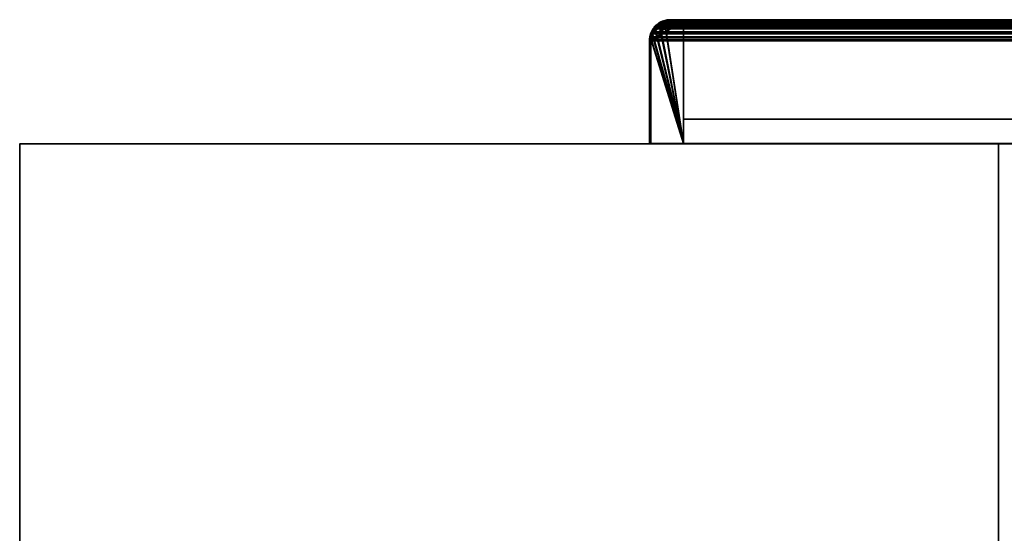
# Model space of a CAD drawing. Header units: millimetres. Extents: x -490 to 6690, y -115 to 132.
# Tile 817 of 1031: x 5310 to 5461, y 53 to 132. Entities that reach past the tile are written whole.
import ezdxf

# ---------------------------------------------------------------- set-up
doc = ezdxf.new("R2010")
doc.units = ezdxf.units.MM
doc.layers.add('151', color=7, linetype='Continuous', true_color=0xffffff)

# ---------------------------------------------------------------- blocks, each defined once
blk = doc.blocks.new('UG_SURFACE_378')
at = {"layer": '151', "color": 14, "linetype": 'Continuous', "lineweight": 35}
for points in [[(5411.75, 132, -8), (5411.75, 113.25, -8), (5406.75, 113.25, -8), (5406.75, 129, -8)], [(5406.75, 129, -8), (5406.79, 129.18, -8), (5411.75, 132, -8)], [(5406.79, 129.18, -8), (5406.94, 129.97, -8), (5411.75, 132, -8)], [(5408.8, 131.81, -8), (5409.75, 132, -8), (5411.75, 132, -8), (5406.94, 129.97, -8)], [(5408, 131.37, -8), (5408.6, 131.77, -8), (5408.8, 131.81, -8), (5406.94, 129.97, -8)], [(5408, 131.37, -8), (5406.94, 129.97, -8), (5406.98, 130.15, -8), (5407.38, 130.75, -8)], [(5407.99, 131.35, 2099.01), (5407.35, 130.76, 2099.65), (5411.75, 113.25, 2095.25)], [(5407.38, 130.75, -8), (5407.35, 130.76, 2099.65), (5407.99, 131.35, 2099.01)], [(5407.38, 130.75, -8), (5407.63, 131.12, -8), (5408, 131.37, -8)], [(5407.99, 131.35, 2099.01), (5407.63, 131.12, -8), (5407.38, 130.75, -8)], [(5407.99, 131.35, 2099.01), (5408, 131.37, -8), (5407.63, 131.12, -8)], [(5411.75, 113.25, 2095.25), (5408.81, 131.75, 2098.19), (5408.27, 131.61, 2098.73), (5407.99, 131.35, 2099.01)], [(5408, 131.37, -8), (5407.99, 131.35, 2099.01), (5408.27, 131.61, 2098.73)], [(5408.81, 131.75, 2098.19), (5408.6, 131.77, -8), (5408, 131.37, -8)], [(5408, 131.37, -8), (5408.27, 131.61, 2098.73), (5408.81, 131.75, 2098.19)], [(5408.81, 131.75, 2098.19), (5408.8, 131.81, -8), (5408.6, 131.77, -8)], [(5408.8, 131.81, -8), (5408.81, 131.75, 2098.19), (5409.75, 132, 2097.25)], [(5409.75, 132, 2097.25), (5409.75, 132, -8), (5408.8, 131.81, -8)], [(5411.75, 113.25, 2095.25), (5411.75, 132, 2095.25), (5409.75, 132, 2097.25), (5408.81, 131.75, 2098.19)], [(5411.75, 132, 2095.25), (5411.75, 132, -8), (5409.75, 132, -8), (5409.75, 132, 2097.25)], [(5411.75, 113.25, 2095.25), (5411.75, 113.25, -8), (5411.75, 132, -8), (5411.75, 132, 2095.25)], [(5411.75, 113.25, 2095.25), (5406.93, 129.96, 2100.07), (5406.85, 129.78, 2100.15), (5406.77, 129.18, 2100.23)], [(5406.79, 129.18, -8), (5406.77, 129.18, 2100.23), (5406.85, 129.78, 2100.15)], [(5406.93, 129.96, 2100.07), (5406.94, 129.97, -8), (5406.79, 129.18, -8)], [(5406.79, 129.18, -8), (5406.85, 129.78, 2100.15), (5406.93, 129.96, 2100.07)], [(5411.75, 113.25, 2095.25), (5407.35, 130.76, 2099.65), (5407.26, 130.67, 2099.74), (5406.93, 129.96, 2100.07)], [(5406.98, 130.15, -8), (5406.93, 129.96, 2100.07), (5407.26, 130.67, 2099.74)], [(5406.98, 130.15, -8), (5406.94, 129.97, -8), (5406.93, 129.96, 2100.07)], [(5406.98, 130.15, -8), (5407.26, 130.67, 2099.74), (5407.35, 130.76, 2099.65)], [(5407.35, 130.76, 2099.65), (5407.38, 130.75, -8), (5406.98, 130.15, -8)], [(5406.77, 129.18, 2100.23), (5406.75, 129, 2100.25), (5406.75, 113.25, 2100.25), (5411.75, 113.25, 2095.25)], [(5406.75, 129, -8), (5406.75, 129, 2100.25), (5406.77, 129.18, 2100.23)], [(5406.77, 129.18, 2100.23), (5406.79, 129.18, -8), (5406.75, 129, -8)], [(5406.75, 129, -8), (5406.75, 113.25, -8), (5406.75, 113.25, 2100.25), (5406.75, 129, 2100.25)], [(5406.75, 113.25, 2100.25), (5406.75, 113.25, -8), (5411.75, 113.25, -8), (5411.75, 113.25, 2095.25)]]:
    blk.add_3dface(points, dxfattribs=at)
blk = doc.blocks.new('UG_SURFACE_379')
at = {"layer": '151', "color": 7, "linetype": 'Continuous', "lineweight": 35}
for points in [[(5407.49, 131.22, 2099.51), (5407.45, 131.3, -8), (5407.22, 130.95, -8)], [(5407.62, 131.11, -8), (5407.42, 130.8, -8), (5407.22, 130.95, -8), (5407.45, 131.3, -8)], [(5407.45, 131.3, -8), (5407.49, 131.22, 2099.51), (5408.15, 131.83, 2098.85)], [(5408.15, 131.83, 2098.85), (5407.91, 131.6, -8), (5407.45, 131.3, -8)], [(5407.45, 131.3, -8), (5407.91, 131.6, -8), (5408.05, 131.4, -8), (5407.63, 131.12, -8)], [(5407.45, 131.3, -8), (5407.63, 131.12, -8), (5407.62, 131.11, -8)], [(5407.62, 131.09, 2099.38), (5408.39, 131.67, 2098.61), (5408.15, 131.83, 2098.85), (5407.49, 131.22, 2099.51)], [(5407.62, 131.11, -8), (5407.63, 131.12, -8), (5408.65, 131.74, 2098.35)], [(5408.65, 131.74, 2098.35), (5408.39, 131.67, 2098.61), (5407.62, 131.11, -8)], [(5408.39, 131.67, 2098.61), (5407.62, 131.09, 2099.38), (5407.62, 131.11, -8)], [(5408.65, 131.74, 2098.35), (5407.63, 131.12, -8), (5408.05, 131.4, -8)], [(5408.51, 132.01, -8), (5407.91, 131.6, -8), (5408.15, 131.83, 2098.85)], [(5408.57, 131.76, -8), (5408.05, 131.4, -8), (5407.91, 131.6, -8), (5408.51, 132.01, -8)], [(5408.65, 131.74, 2098.35), (5408.05, 131.4, -8), (5408.57, 131.76, -8)], [(5408.51, 132.01, -8), (5408.15, 131.83, 2098.85), (5408.56, 131.94, 2098.44)], [(5408.56, 131.94, 2098.44), (5408.15, 131.83, 2098.85), (5408.39, 131.67, 2098.61), (5408.65, 131.74, 2098.35)], [(5408.56, 131.94, 2098.44), (5408.56, 132.01, -8), (5408.51, 132.01, -8)], [(5408.64, 131.77, -8), (5408.57, 131.76, -8), (5408.51, 132.01, -8), (5408.56, 132.01, -8)], [(5408.77, 132.06, -8), (5408.56, 131.94, 2098.44), (5409.75, 132.25, 2097.25)], [(5408.65, 131.74, 2098.35), (5409.75, 132, 2097.25), (5409.75, 132.25, 2097.25), (5408.56, 131.94, 2098.44)], [(5408.77, 132.06, -8), (5408.56, 132.01, -8), (5408.56, 131.94, 2098.44)], [(5408.56, 132.01, -8), (5408.77, 132.06, -8), (5408.85, 131.81, -8), (5408.64, 131.77, -8)], [(5408.57, 131.76, -8), (5408.64, 131.77, -8), (5408.65, 131.74, 2098.35)], [(5408.64, 131.77, -8), (5408.85, 131.81, -8), (5409.75, 132, 2097.25)], [(5409.75, 132, 2097.25), (5408.65, 131.74, 2098.35), (5408.64, 131.77, -8)], [(5409.75, 132.25, 2097.25), (5409.75, 132.25, -8), (5408.77, 132.06, -8)], [(5409.75, 132, -8), (5408.85, 131.81, -8), (5408.77, 132.06, -8), (5409.75, 132.25, -8)], [(5408.85, 131.81, -8), (5409.75, 132, -8), (5409.75, 132, 2097.25)], [(5483.75, 132.25, 2023.25), (5483.75, 132.25, -8), (5409.75, 132.25, -8), (5409.75, 132.25, 2097.25)], [(5409.75, 132.25, -8), (5483.75, 132.25, -8), (5483.75, 132, -8), (5409.75, 132, -8)], [(5409.75, 132, 2097.25), (5483.75, 132, 2023.25), (5483.75, 132.25, 2023.25), (5409.75, 132.25, 2097.25)], [(5483.75, 132, 2023.25), (5409.75, 132, 2097.25), (5409.75, 132, -8), (5483.75, 132, -8)], [(5483.75, 132.25, 2023.25), (5484.86, 132.04, -8), (5483.93, 132.22, -8)], [(5484.86, 132.04, -8), (5483.75, 132.25, 2023.25), (5484.94, 131.95, 2022.06)], [(5483.93, 132.22, -8), (5483.75, 132.25, -8), (5483.75, 132.25, 2023.25)], [(5483.91, 131.97, -8), (5483.75, 132, -8), (5483.75, 132.25, -8), (5483.93, 132.22, -8)], [(5484.94, 131.95, 2022.06), (5483.75, 132.25, 2023.25), (5483.75, 132, 2023.25), (5484.85, 131.74, 2022.15)], [(5483.75, 132, -8), (5483.91, 131.97, -8), (5484.85, 131.74, 2022.15)], [(5484.85, 131.74, 2022.15), (5483.75, 132, 2023.25), (5483.75, 132, -8)], [(5484.78, 131.8, -8), (5483.91, 131.97, -8), (5483.93, 132.22, -8), (5484.86, 132.04, -8)], [(5484.85, 131.74, 2022.15), (5483.91, 131.97, -8), (5484.78, 131.8, -8)], [(5484.85, 131.79, -8), (5484.78, 131.8, -8), (5484.86, 132.04, -8), (5484.94, 132.03, -8)], [(5484.85, 131.74, 2022.15), (5484.78, 131.8, -8), (5484.85, 131.79, -8)], [(5484.85, 131.79, -8), (5484.94, 132.03, -8), (5484.95, 132.02, -8)], [(5484.95, 132.02, -8), (5485.69, 131.53, -8), (5485.55, 131.33, -8), (5484.85, 131.79, -8)], [(5484.85, 131.79, -8), (5484.85, 131.79, -8), (5484.95, 132.02, -8)], [(5484.85, 131.74, 2022.15), (5485.11, 131.67, 2021.89), (5485.31, 131.85, 2021.69), (5484.94, 131.95, 2022.06)], [(5484.85, 131.79, -8), (5485.55, 131.33, -8), (5485.86, 131.1, 2021.14)], [(5485.86, 131.1, 2021.14), (5485.11, 131.67, 2021.89), (5484.85, 131.79, -8)], [(5484.85, 131.79, -8), (5484.85, 131.79, -8), (5484.85, 131.74, 2022.15)], [(5485.11, 131.67, 2021.89), (5484.85, 131.74, 2022.15), (5484.85, 131.79, -8)], [(5484.94, 131.95, 2022.06), (5484.94, 132.03, -8), (5484.86, 132.04, -8)], [(5484.94, 131.95, 2022.06), (5484.95, 132.02, -8), (5484.94, 132.03, -8)], [(5485.69, 131.53, -8), (5484.95, 132.02, -8), (5484.94, 131.95, 2022.06)], [(5485.69, 131.53, -8), (5484.94, 131.95, 2022.06), (5485.31, 131.85, 2021.69)], [(5486.02, 131.23, 2020.98), (5485.31, 131.85, 2021.69), (5485.11, 131.67, 2021.89), (5485.86, 131.1, 2021.14)], [(5485.31, 131.85, 2021.69), (5486.05, 131.3, -8), (5485.69, 131.53, -8)], [(5485.31, 131.85, 2021.69), (5486.02, 131.23, 2020.98), (5486.05, 131.3, -8)], [(5485.87, 131.12, -8), (5485.55, 131.33, -8), (5485.69, 131.53, -8), (5486.05, 131.3, -8)], [(5485.55, 131.33, -8), (5485.87, 131.12, -8), (5485.86, 131.1, 2021.14)], [(5486.05, 131.3, -8), (5486.35, 130.84, -8), (5486.15, 130.7, -8), (5485.87, 131.12, -8)], [(5486.35, 130.84, -8), (5486.05, 131.3, -8), (5486.02, 131.23, 2020.98)], [(5406.5, 129, 2100.5), (5406.72, 130.19, -8), (5406.71, 130.11, -8)], [(5406.72, 130.19, -8), (5406.5, 129, 2100.5), (5406.61, 129.85, 2100.39)], [(5406.71, 130.11, -8), (5406.53, 129.18, -8), (5406.5, 129, 2100.5)], [(5406.75, 129, 2100.25), (5406.81, 129.57, 2100.2), (5406.61, 129.85, 2100.39), (5406.5, 129, 2100.5)], [(5406.95, 130.03, -8), (5406.78, 129.16, -8), (5406.53, 129.18, -8), (5406.71, 130.11, -8)], [(5406.72, 130.19, -8), (5406.61, 129.85, 2100.39), (5406.76, 130.17, 2100.24)], [(5406.76, 130.17, 2100.24), (5406.61, 129.85, 2100.39), (5406.81, 129.57, 2100.2), (5406.97, 130.07, 2100.03)], [(5406.71, 130.11, -8), (5406.72, 130.19, -8), (5406.96, 130.1, -8), (5406.96, 130.08, -8)], [(5406.96, 130.08, -8), (5406.95, 130.03, -8), (5406.71, 130.11, -8)], [(5406.76, 130.17, 2100.24), (5406.73, 130.2, -8), (5406.72, 130.19, -8)], [(5406.96, 130.1, -8), (5406.72, 130.19, -8), (5406.73, 130.2, -8)], [(5407.05, 130.81, 2099.95), (5407.22, 130.95, -8), (5406.73, 130.2, -8)], [(5406.73, 130.2, -8), (5407.22, 130.95, -8), (5407.42, 130.8, -8), (5406.96, 130.1, -8)], [(5406.73, 130.2, -8), (5406.76, 130.17, 2100.24), (5407.05, 130.81, 2099.95)], [(5406.75, 129, -8), (5406.78, 129.16, -8), (5406.97, 130.07, 2100.03)], [(5406.97, 130.07, 2100.03), (5406.81, 129.57, 2100.2), (5406.75, 129, -8)], [(5407.05, 130.81, 2099.95), (5406.76, 130.17, 2100.24), (5407.05, 130.3, 2099.95)], [(5406.97, 130.07, 2100.03), (5407.05, 130.3, 2099.95), (5406.76, 130.17, 2100.24)], [(5406.97, 130.07, 2100.03), (5406.78, 129.16, -8), (5406.95, 130.03, -8)], [(5406.95, 130.03, -8), (5406.96, 130.08, -8), (5406.97, 130.07, 2100.03)], [(5407.62, 131.09, 2099.38), (5406.96, 130.1, -8), (5407.42, 130.8, -8)], [(5406.96, 130.08, -8), (5406.96, 130.1, -8), (5407.62, 131.09, 2099.38)], [(5407.62, 131.09, 2099.38), (5407.54, 131.03, 2099.46), (5406.96, 130.08, -8)], [(5406.96, 130.08, -8), (5407.54, 131.03, 2099.46), (5407.05, 130.3, 2099.95)], [(5407.05, 130.3, 2099.95), (5406.97, 130.07, 2100.03), (5406.96, 130.08, -8)], [(5407.22, 130.95, -8), (5407.05, 130.81, 2099.95), (5407.49, 131.22, 2099.51)], [(5407.05, 130.3, 2099.95), (5407.54, 131.03, 2099.46), (5407.49, 131.22, 2099.51), (5407.05, 130.81, 2099.95)], [(5407.42, 130.8, -8), (5407.62, 131.11, -8), (5407.62, 131.09, 2099.38)], [(5407.49, 131.22, 2099.51), (5407.54, 131.03, 2099.46), (5407.62, 131.09, 2099.38)], [(5485.86, 131.1, 2021.14), (5485.96, 131.03, 2021.04), (5486.02, 131.23, 2020.98)], [(5485.96, 131.03, 2021.04), (5485.86, 131.1, 2021.14), (5485.87, 131.12, -8)], [(5485.87, 131.12, -8), (5486.45, 130.3, 2020.55), (5485.96, 131.03, 2021.04)], [(5485.87, 131.12, -8), (5486.15, 130.7, -8), (5486.52, 130.09, 2020.48)], [(5486.52, 130.09, 2020.48), (5486.45, 130.3, 2020.55), (5485.87, 131.12, -8)], [(5486.35, 130.95, 2020.65), (5486.02, 131.23, 2020.98), (5485.96, 131.03, 2021.04), (5486.45, 130.3, 2020.55)], [(5486.02, 131.23, 2020.98), (5486.76, 130.24, -8), (5486.35, 130.84, -8)], [(5486.76, 130.24, -8), (5486.02, 131.23, 2020.98), (5486.35, 130.95, 2020.65)], [(5486.51, 130.18, -8), (5486.15, 130.7, -8), (5486.35, 130.84, -8), (5486.76, 130.24, -8)], [(5486.15, 130.7, -8), (5486.51, 130.18, -8), (5486.52, 130.09, 2020.48)], [(5486.35, 130.95, 2020.65), (5486.76, 130.19, -8), (5486.76, 130.24, -8)], [(5486.35, 130.95, 2020.65), (5486.75, 130.18, 2020.25), (5486.76, 130.19, -8)], [(5486.45, 130.3, 2020.55), (5486.75, 130.18, 2020.25), (5486.35, 130.95, 2020.65)], [(5486.75, 130.18, 2020.25), (5486.45, 130.3, 2020.55), (5486.52, 130.09, 2020.48)], [(5486.51, 130.18, -8), (5486.76, 130.24, -8), (5486.76, 130.19, -8)], [(5486.52, 130.1, -8), (5486.51, 130.18, -8), (5486.76, 130.19, -8)], [(5486.51, 130.18, -8), (5486.52, 130.1, -8), (5486.52, 130.09, 2020.48)], [(5486.76, 130.19, -8), (5486.81, 129.98, -8), (5486.56, 129.9, -8), (5486.52, 130.1, -8)], [(5486.52, 130.09, 2020.48), (5486.7, 129.57, 2020.3), (5486.84, 130.01, 2020.16), (5486.75, 130.18, 2020.25)], [(5486.52, 130.1, -8), (5486.56, 129.9, -8), (5486.75, 129, 2020.25)], [(5486.75, 129, 2020.25), (5486.7, 129.57, 2020.3), (5486.52, 130.1, -8)], [(5486.7, 129.57, 2020.3), (5486.52, 130.09, 2020.48), (5486.52, 130.1, -8)], [(5486.75, 129, -8), (5486.56, 129.9, -8), (5486.81, 129.98, -8), (5487, 129, -8)], [(5486.56, 129.9, -8), (5486.75, 129, -8), (5486.75, 129, 2020.25)], [(5487, 129, 2020), (5486.84, 130.01, 2020.16), (5486.7, 129.57, 2020.3), (5486.75, 129, 2020.25)], [(5486.81, 129.98, -8), (5486.76, 130.19, -8), (5486.75, 130.18, 2020.25)], [(5486.81, 129.98, -8), (5486.75, 130.18, 2020.25), (5486.84, 130.01, 2020.16)], [(5486.84, 130.01, 2020.16), (5487, 129, -8), (5486.81, 129.98, -8)], [(5486.84, 130.01, 2020.16), (5487, 129, 2020), (5487, 129, -8)], [(5406.53, 129.18, -8), (5406.5, 129, -8), (5406.5, 129, 2100.5)], [(5406.78, 129.16, -8), (5406.75, 129, -8), (5406.5, 129, -8), (5406.53, 129.18, -8)], [(5406.5, 129, -8), (5406.5, 113.25, -8), (5406.5, 113.25, 2100.5), (5406.5, 129, 2100.5)], [(5406.5, 129, 2100.5), (5406.5, 113.25, 2100.5), (5406.75, 113.25, 2100.25), (5406.75, 129, 2100.25)], [(5406.5, 113.25, -8), (5406.5, 129, -8), (5406.75, 129, -8), (5406.75, 113.25, -8)], [(5406.81, 129.57, 2100.2), (5406.75, 129, 2100.25), (5406.75, 129, -8)], [(5406.75, 129, 2100.25), (5406.75, 113.25, 2100.25), (5406.75, 113.25, -8), (5406.75, 129, -8)], [(5487, 129, -8), (5487, 91, -8), (5486.75, 91, -8), (5486.75, 129, -8)], [(5486.75, 91, 2020.25), (5486.75, 129, 2020.25), (5486.75, 129, -8), (5486.75, 91, -8)], [(5486.75, 129, 2020.25), (5486.75, 91, 2020.25), (5487, 91, 2020), (5487, 129, 2020)], [(5487, 91, -8), (5487, 129, -8), (5487, 129, 2020), (5487, 91, 2020)], [(5406.5, 113.25, 2100.5), (5406.5, 113.25, -8), (5406.75, 113.25, -8), (5406.75, 113.25, 2100.25)], [(5486.75, 91, 2020.25), (5486.75, 91, -8), (5487, 91, -8), (5487, 91, 2020)]]:
    blk.add_3dface(points, dxfattribs=at)
blk = doc.blocks.new('UG_SURFACE_380')
at = {"layer": '151', "color": 41, "linetype": 'Continuous', "lineweight": 35}
for points in [[(5411.75, 117, -8), (5411.75, 132, -8), (5481.75, 132, -8), (5481.75, 117, -8)], [(5411.75, 132, -8), (5411.75, 117, -8), (5411.75, 117, 2095.25), (5411.75, 132, 2095.25)], [(5481.75, 132, 2025.25), (5481.75, 132, -8), (5411.75, 132, -8), (5411.75, 132, 2095.25)], [(5481.75, 117, 2025.25), (5481.75, 132, 2025.25), (5411.75, 132, 2095.25), (5411.75, 117, 2095.25)], [(5481.75, 117, -8), (5481.75, 132, -8), (5481.75, 132, 2025.25), (5481.75, 117, 2025.25)], [(5411.75, 117, 2095.25), (5411.75, 117, -8), (5481.75, 117, -8), (5481.75, 117, 2025.25)]]:
    blk.add_3dface(points, dxfattribs=at)
blk = doc.blocks.new('UG_SURFACE_382')
at = {"layer": '151', "color": 7, "linetype": 'Continuous', "lineweight": 35}
for points in [[(5407.36, 131.2, 2099.64), (5407.96, 131.66, 2099.04), (5408.39, 131.67, 2098.61), (5407.63, 131.1, 2099.37)], [(6592.04, 131.64, 2099.04), (5407.96, 131.66, 2099.04), (5407.36, 131.2, 2099.64)], [(5407.36, 131.2, 2099.64), (6592.44, 131.4, 2099.44), (6592.04, 131.64, 2099.04)], [(5407.36, 131.2, 2099.64), (6592.77, 130.99, 2099.77), (6592.44, 131.4, 2099.44)], [(6592.36, 131.1, 2099.36), (5407.63, 131.1, 2099.37), (5408.39, 131.67, 2098.61)], [(5407.96, 131.66, 2099.04), (6592.04, 131.64, 2099.04), (6591.34, 132.06, 2098.34)], [(5408.28, 131.9, 2098.72), (5407.96, 131.66, 2099.04), (6591.34, 132.06, 2098.34)], [(5407.96, 131.66, 2099.04), (5408.28, 131.9, 2098.72), (5408.39, 131.67, 2098.61)], [(5408.28, 131.9, 2098.72), (6591.34, 132.06, 2098.34), (6591.19, 132.09, 2098.19)], [(6591.19, 132.09, 2098.19), (5408.82, 132.03, 2098.18), (5408.28, 131.9, 2098.72)], [(5408.65, 131.74, 2098.35), (5408.39, 131.67, 2098.61), (5408.28, 131.9, 2098.72), (5408.82, 132.03, 2098.18)], [(6592.27, 131.22, 2099.27), (5408.39, 131.67, 2098.61), (5408.65, 131.74, 2098.35)], [(6592.27, 131.22, 2099.27), (6592.36, 131.1, 2099.36), (5408.39, 131.67, 2098.61)], [(5408.82, 132.03, 2098.18), (5409.75, 132.25, 2097.25), (5409.75, 132, 2097.25), (5408.65, 131.74, 2098.35)], [(5408.65, 131.74, 2098.35), (5409.75, 132, 2097.25), (6590.25, 132, 2097.25)], [(6590.25, 132, 2097.25), (6591.26, 131.83, 2098.26), (5408.65, 131.74, 2098.35)], [(6591.26, 131.83, 2098.26), (6591.35, 131.77, 2098.35), (5408.65, 131.74, 2098.35)], [(5408.65, 131.74, 2098.35), (6591.35, 131.77, 2098.35), (6592.27, 131.22, 2099.27)], [(5408.82, 132.03, 2098.18), (6591.19, 132.09, 2098.19), (6590.25, 132.25, 2097.25)], [(6590.25, 132.25, 2097.25), (5409.75, 132.25, 2097.25), (5408.82, 132.03, 2098.18)], [(6590.25, 132.25, 2097.25), (6516.25, 132.25, 2023.25), (5483.75, 132.25, 2023.25), (5409.75, 132.25, 2097.25)], [(5483.75, 132, 2023.25), (5409.75, 132, 2097.25), (5409.75, 132.25, 2097.25), (5483.75, 132.25, 2023.25)], [(6590.25, 132, 2097.25), (5409.75, 132, 2097.25), (5483.75, 132, 2023.25), (6516.25, 132, 2023.25)], [(5406.98, 130.09, 2100.02), (5406.81, 129.57, 2100.2), (5406.56, 129.62, 2100.44), (5406.74, 130.16, 2100.26)], [(5406.56, 129.62, 2100.44), (6593.39, 129.85, 2100.39), (6593.26, 130.16, 2100.26)], [(6593.26, 130.16, 2100.26), (5406.74, 130.16, 2100.26), (5406.56, 129.62, 2100.44)], [(5406.56, 129.62, 2100.44), (6593.47, 129.25, 2100.47), (6593.39, 129.85, 2100.39)], [(5406.74, 130.16, 2100.26), (6593.26, 130.16, 2100.26), (6593.08, 130.6, 2100.08)], [(5406.82, 130.41, 2100.18), (5406.74, 130.16, 2100.26), (6593.08, 130.6, 2100.08)], [(5406.74, 130.16, 2100.26), (5406.82, 130.41, 2100.18), (5407.05, 130.3, 2099.95), (5406.98, 130.09, 2100.02)], [(5406.81, 129.57, 2100.2), (5406.98, 130.09, 2100.02), (6593.02, 130.08, 2100.02)], [(6593.02, 130.08, 2100.02), (6593.15, 129.79, 2100.15), (5406.81, 129.57, 2100.2)], [(6593.15, 129.79, 2100.15), (6593.25, 129, 2100.25), (5406.81, 129.57, 2100.2)], [(5407.54, 131.03, 2099.46), (5407.05, 130.3, 2099.95), (5406.82, 130.41, 2100.18), (5407.23, 131.01, 2099.77)], [(6592.77, 130.99, 2099.77), (5407.23, 131.01, 2099.77), (5406.82, 130.41, 2100.18)], [(5406.82, 130.41, 2100.18), (6593.08, 130.6, 2100.08), (6592.77, 130.99, 2099.77)], [(6592.86, 130.47, 2099.86), (5406.98, 130.09, 2100.02), (5407.05, 130.3, 2099.95)], [(6592.86, 130.47, 2099.86), (6593.02, 130.08, 2100.02), (5406.98, 130.09, 2100.02)], [(5407.05, 130.3, 2099.95), (5407.54, 131.03, 2099.46), (6592.86, 130.47, 2099.86)], [(5407.23, 131.01, 2099.77), (5407.36, 131.2, 2099.64), (5407.54, 131.03, 2099.46)], [(5407.36, 131.2, 2099.64), (5407.23, 131.01, 2099.77), (6592.77, 130.99, 2099.77)], [(5407.63, 131.1, 2099.37), (5407.54, 131.03, 2099.46), (5407.36, 131.2, 2099.64)], [(6592.86, 130.47, 2099.86), (5407.54, 131.03, 2099.46), (5407.63, 131.1, 2099.37)], [(5407.63, 131.1, 2099.37), (6592.36, 131.1, 2099.36), (6592.86, 130.47, 2099.86)], [(5406.75, 129, 2100.25), (5406.5, 129, 2100.5), (5406.52, 129.26, 2100.48)], [(6593.47, 129.25, 2100.47), (5406.52, 129.26, 2100.48), (5406.5, 129, 2100.5)], [(5406.5, 129, 2100.5), (6593.5, 129, 2100.5), (6593.47, 129.25, 2100.47)], [(5406.75, 129, 2100.25), (5406.75, 113.25, 2100.25), (5406.5, 113.25, 2100.5), (5406.5, 129, 2100.5)], [(5406.5, 129, 2100.5), (5406.5, 113.25, 2100.5), (6593.5, 113.25, 2100.5), (6593.5, 129, 2100.5)], [(5406.52, 129.26, 2100.48), (5406.56, 129.62, 2100.44), (5406.81, 129.57, 2100.2), (5406.75, 129, 2100.25)], [(5406.56, 129.62, 2100.44), (5406.52, 129.26, 2100.48), (6593.47, 129.25, 2100.47)], [(6593.25, 129, 2100.25), (5406.75, 129, 2100.25), (5406.81, 129.57, 2100.2)], [(6593.25, 129, 2100.25), (6593.25, 113.25, 2100.25), (5406.75, 113.25, 2100.25), (5406.75, 129, 2100.25)], [(6593.25, 113.25, 2100.25), (6593.5, 113.25, 2100.5), (5406.5, 113.25, 2100.5), (5406.75, 113.25, 2100.25)]]:
    blk.add_3dface(points, dxfattribs=at)
blk = doc.blocks.new('UG_SURFACE_384')
at = {"layer": '151', "color": 14, "linetype": 'Continuous', "lineweight": 35}
for points in [[(5407.42, 130.85, 2099.58), (5407.54, 131.03, 2099.46), (5408.1, 131.45, 2098.9), (5411.75, 113.25, 2095.25)], [(6591.9, 131.44, 2098.9), (5408.1, 131.45, 2098.9), (5407.54, 131.03, 2099.46)], [(5407.54, 131.03, 2099.46), (6592.27, 131.22, 2099.27), (6591.9, 131.44, 2098.9)], [(5408.1, 131.45, 2098.9), (6591.9, 131.44, 2098.9), (6591.26, 131.83, 2098.26)], [(5408.39, 131.67, 2098.61), (5408.1, 131.45, 2098.9), (6591.26, 131.83, 2098.26)], [(5411.75, 113.25, 2095.25), (5408.1, 131.45, 2098.9), (5408.39, 131.67, 2098.61), (5408.89, 131.79, 2098.11)], [(5408.39, 131.67, 2098.61), (6591.26, 131.83, 2098.26), (6591.11, 131.85, 2098.11)], [(6591.11, 131.85, 2098.11), (5408.89, 131.79, 2098.11), (5408.39, 131.67, 2098.61)], [(5408.89, 131.79, 2098.11), (6591.11, 131.85, 2098.11), (6590.25, 132, 2097.25)], [(6590.25, 132, 2097.25), (5409.75, 132, 2097.25), (5408.89, 131.79, 2098.11)], [(5408.89, 131.79, 2098.11), (5409.75, 132, 2097.25), (5411.75, 132, 2095.25), (5411.75, 113.25, 2095.25)], [(6590.25, 132, 2097.25), (6588.25, 132, 2095.25), (5411.75, 132, 2095.25), (5409.75, 132, 2097.25)], [(6588.25, 113.25, 2095.25), (5411.75, 113.25, 2095.25), (5411.75, 132, 2095.25), (6588.25, 132, 2095.25)], [(5411.75, 113.25, 2095.25), (5406.77, 129.24, 2100.23), (5406.81, 129.57, 2100.2), (5406.97, 130.07, 2100.03)], [(5406.81, 129.57, 2100.2), (6593.15, 129.79, 2100.15), (6593.03, 130.07, 2100.03)], [(6593.03, 130.07, 2100.03), (5406.97, 130.07, 2100.03), (5406.81, 129.57, 2100.2)], [(5406.81, 129.57, 2100.2), (6593.22, 129.23, 2100.22), (6593.15, 129.79, 2100.15)], [(5406.97, 130.07, 2100.03), (5407.05, 130.3, 2099.95), (5407.42, 130.85, 2099.58), (5411.75, 113.25, 2095.25)], [(5406.97, 130.07, 2100.03), (6593.03, 130.07, 2100.03), (6592.86, 130.47, 2099.86)], [(5407.05, 130.3, 2099.95), (5406.97, 130.07, 2100.03), (6592.86, 130.47, 2099.86)], [(6592.57, 130.84, 2099.57), (5407.42, 130.85, 2099.58), (5407.05, 130.3, 2099.95)], [(5407.05, 130.3, 2099.95), (6592.86, 130.47, 2099.86), (6592.57, 130.84, 2099.57)], [(5407.54, 131.03, 2099.46), (5407.42, 130.85, 2099.58), (6592.57, 130.84, 2099.57)], [(5407.54, 131.03, 2099.46), (6592.57, 130.84, 2099.57), (6592.27, 131.22, 2099.27)], [(6593.22, 129.23, 2100.22), (5406.77, 129.24, 2100.23), (5406.75, 129, 2100.25)], [(5411.75, 113.25, 2095.25), (5406.75, 113.25, 2100.25), (5406.75, 129, 2100.25), (5406.77, 129.24, 2100.23)], [(5406.75, 129, 2100.25), (6593.25, 129, 2100.25), (6593.22, 129.23, 2100.22)], [(5406.75, 129, 2100.25), (5406.75, 113.25, 2100.25), (6593.25, 113.25, 2100.25), (6593.25, 129, 2100.25)], [(5406.81, 129.57, 2100.2), (5406.77, 129.24, 2100.23), (6593.22, 129.23, 2100.22)], [(6588.25, 113.25, 2095.25), (6593.25, 113.25, 2100.25), (5406.75, 113.25, 2100.25), (5411.75, 113.25, 2095.25)]]:
    blk.add_3dface(points, dxfattribs=at)
blk = doc.blocks.new('UG_SURFACE_385')
at = {"layer": '151', "color": 41, "linetype": 'Continuous', "lineweight": 35}
for points in [[(5411.75, 117, 2095.25), (5411.75, 132, 2095.25), (5481.75, 132, 2025.25), (5481.75, 117, 2025.25)], [(5411.75, 132, 2095.25), (5411.75, 117, 2095.25), (6588.25, 117, 2095.25), (6588.25, 132, 2095.25)], [(6588.25, 132, 2095.25), (6518.25, 132, 2025.25), (5481.75, 132, 2025.25), (5411.75, 132, 2095.25)], [(6518.25, 117, 2025.25), (6588.25, 117, 2095.25), (5411.75, 117, 2095.25), (5481.75, 117, 2025.25)]]:
    blk.add_3dface(points, dxfattribs=at)
blk = doc.blocks.new('UG_SURFACE_390')
at = {"layer": '151', "color": 252, "linetype": 'Continuous', "lineweight": 35}
for points in [[(5310, -6.2, -8), (5310, 113.2, -8), (5460, 113.2, -8), (5460, -6.2, -8)], [(5310, 113.2, 2202), (6690, 113.2, 2202), (6540, 113.2, 2052), (5460, 113.2, 2052)], [(5460, 113.2, 2052), (5460, 113.2, -8), (5310, 113.2, -8), (5310, 113.2, 2202)], [(5310, -6.2, 2202), (5310, 113.2, 2202), (5310, 113.2, -8), (5310, -6.2, -8)], [(6690, -6.2, 2202), (6690, 113.2, 2202), (5310, 113.2, 2202), (5310, -6.2, 2202)], [(5460, -6.2, 2052), (5460, 113.2, 2052), (6540, 113.2, 2052), (6540, -6.2, 2052)], [(5460, -6.2, -8), (5460, 113.2, -8), (5460, 113.2, 2052), (5460, -6.2, 2052)]]:
    blk.add_3dface(points, dxfattribs=at)

msp = doc.modelspace()

# ---------------------------------------------------------------- linework, layer by layer
at = {"layer": '151', "color": 253, "linetype": 'Continuous', "lineweight": -3}
for p, q in [((5409.75, 132.25, 2097.25), (5483.75, 132.25, 2023.25)), ((5409.75, 132.25, 2097.25), (6590.25, 132.25, 2097.25)), ((5409.75, 132.25, -8), (5409.75, 132.25, 2097.25)), ((5483.75, 132.25, 2023.25), (5409.75, 132.25, 2097.25)), ((5409.75, 132.25, -8), (5483.75, 132.25, -8)), ((5409.75, 132, 2097.25), (6590.25, 132, 2097.25)), ((5409.75, 132, -8), (5411.75, 132, -8)), ((5409.75, 132, 2097.25), (5483.75, 132, 2023.25)), ((5411.75, 132, 2095.25), (5409.75, 132, 2097.25)), ((5483.75, 132, 2023.25), (5409.75, 132, 2097.25)), ((5409.75, 132, -8), (5483.75, 132, -8)), ((5409.75, 132, 2097.25), (5411.75, 132, 2095.25)), ((5409.75, 132, -8), (5409.75, 132, 2097.25)), ((5411.75, 117, -8), (5411.75, 132, -8)), ((5411.75, 132, 2095.25), (5411.75, 113.25, 2095.25)), ((5411.75, 132, 2095.25), (6588.25, 132, 2095.25)), ((5481.75, 132, 2025.25), (5411.75, 132, 2095.25)), ((5411.75, 132, 2095.25), (5481.75, 132, 2025.25)), ((5411.75, 132, -8), (5411.75, 132, 2095.25)), ((5411.75, 132, 2095.25), (6588.25, 132, 2095.25)), ((5411.75, 132, -8), (5411.75, 113.25, -8)), ((5411.75, 132, 2095.25), (5411.75, 113.25, 2095.25)), ((5411.75, 132, -8), (5411.75, 132, 2095.25)), ((5411.75, 132, 2095.25), (5411.75, 117, 2095.25)), ((5411.75, 132, -8), (5481.75, 132, -8)), ((5411.75, 117, 2095.25), (5411.75, 132, 2095.25)), ((5406.5, 129, -8), (5406.5, 129, 2100.5)), ((5406.5, 113.25, -8), (5406.5, 129, -8)), ((5406.5, 113.25, 2100.5), (5406.5, 129, 2100.5)), ((5406.5, 129, 2100.5), (6593.5, 129, 2100.5)), ((5406.5, 129, 2100.5), (5406.5, 113.25, 2100.5)), ((5406.75, 129, -8), (5406.75, 129, 2100.25)), ((5406.75, 113.25, -8), (5406.75, 129, -8)), ((5406.75, 113.25, 2100.25), (5406.75, 129, 2100.25)), ((5406.75, 129, -8), (5406.75, 129, 2100.25)), ((5406.75, 129, 2100.25), (6593.25, 129, 2100.25)), ((5406.75, 113.25, -8), (5406.75, 129, -8)), ((5406.75, 129, 2100.25), (6593.25, 129, 2100.25)), ((5406.75, 113.25, 2100.25), (5406.75, 129, 2100.25)), ((5406.75, 113.25, 2100.25), (5406.75, 129, 2100.25)), ((5406.75, 129, 2100.25), (5406.75, 113.25, 2100.25)), ((5481.75, 117, 2025.25), (5411.75, 117, 2095.25)), ((5481.75, 117, -8), (5411.75, 117, -8)), ((5411.75, 117, 2095.25), (6588.25, 117, 2095.25)), ((5411.75, 117, 2095.25), (5481.75, 117, 2025.25)), ((5411.75, 117, -8), (5411.75, 117, 2095.25)), ((5310, -6.2, 2202), (5310, 113.2, 2202)), ((5310, 113.2, 2202), (6690, 113.2, 2202)), ((5310, 113.2, -8), (5310, 113.2, 2202)), ((5310, 113.2, -8), (5310, -6.2, -8)), ((5310, 113.2, -8), (5460, 113.2, -8)), ((5406.5, 113.25, -8), (5406.5, 113.25, 2100.5)), ((5406.75, 113.25, -8), (5406.5, 113.25, -8)), ((5406.75, 113.25, 2100.25), (5406.5, 113.25, 2100.5)), ((5406.5, 113.25, 2100.5), (5406.75, 113.25, 2100.25)), ((5406.5, 113.25, 2100.5), (6593.5, 113.25, 2100.5)), ((5406.75, 113.25, -8), (5406.75, 113.25, 2100.25)), ((5406.75, 113.25, 2100.25), (6593.25, 113.25, 2100.25)), ((5406.75, 113.25, 2100.25), (6593.25, 113.25, 2100.25)), ((5406.75, 113.25, -8), (5406.75, 113.25, 2100.25)), ((5406.75, 113.25, 2100.25), (5411.75, 113.25, 2095.25)), ((5411.75, 113.25, -8), (5406.75, 113.25, -8)), ((5411.75, 113.25, 2095.25), (5406.75, 113.25, 2100.25)), ((5411.75, 113.25, 2095.25), (6588.25, 113.25, 2095.25)), ((5411.75, 113.25, -8), (5411.75, 113.25, 2095.25)), ((5460, 113.2, -8), (5460, -6.2, -8)), ((6540, 113.2, 2052), (5460, 113.2, 2052)), ((5460, -6.2, 2052), (5460, 113.2, 2052)), ((5460, 113.2, 2052), (5460, 113.2, -8))]:
    msp.add_line(p, q, dxfattribs=at)
msp.add_arc((5409.75, 129, -8), 3, 90, 180, dxfattribs=at)
for points, knots in [([(5409.75, 132.25, 2097.25), (5409.01, 132.25, 2097.99), (5408.28, 132.01, 2098.72), (5407.34, 131.22, 2099.66), (5407.06, 130.88, 2099.94), (5406.63, 130.03, 2100.37), (5406.5, 129.52, 2100.5), (5406.5, 129, 2100.5)], [0, 0, 0, 0, 0.5, 0.5, 0.75, 0.75, 1, 1, 1, 1]), ([(5409.75, 132, -8), (5408.96, 132, -8), (5408.18, 131.68, -8), (5407.07, 130.57, -8), (5406.75, 129.79, -8), (5406.75, 129, -8)], [0, 0, 0, 0, 0.5, 0.5, 1, 1, 1, 1]), ([(5409.75, 132, 2097.25), (5409.07, 132, 2097.93), (5408.4, 131.78, 2098.6), (5407.53, 131.05, 2099.47), (5407.26, 130.74, 2099.74), (5406.87, 129.95, 2100.13), (5406.75, 129.48, 2100.25), (5406.75, 129, 2100.25)], [0, 0, 0, 0, 0.5, 0.5, 0.75, 0.75, 1, 1, 1, 1]), ([(5409.75, 132, 2097.25), (5409.07, 132, 2097.93), (5408.4, 131.78, 2098.6), (5407.53, 131.05, 2099.47), (5407.26, 130.74, 2099.74), (5406.87, 129.95, 2100.13), (5406.75, 129.48, 2100.25), (5406.75, 129, 2100.25)], [0, 0, 0, 0, 0.5, 0.5, 0.75, 0.75, 1, 1, 1, 1]), ([(5409.75, 132, 2097.25), (5409.07, 132, 2097.93), (5408.4, 131.78, 2098.6), (5407.53, 131.05, 2099.47), (5407.26, 130.74, 2099.74), (5406.87, 129.95, 2100.13), (5406.75, 129.48, 2100.25), (5406.75, 129, 2100.25)], [0, 0, 0, 0, 0.5, 0.5, 0.75, 0.75, 1, 1, 1, 1])]:
    msp.add_open_spline(points, degree=3, knots=knots, dxfattribs=at)
for points in [[(5409.75, 132.25, -8), (5406.5, 132.25, -8), (5406.5, 129, -8)], [(5409.75, 132.25, 2097.25), (5406.5, 132.25, 2100.5), (5406.5, 129, 2100.5)], [(5409.75, 132, 2097.25), (5406.75, 132, 2100.25), (5406.75, 129, 2100.25)]]:
    msp.add_rational_spline(points, [1, 0.707106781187, 1], degree=2, dxfattribs=at)
for points, degree in [([(5409.75, 132, -8), (5409.75, 132.25, -8)], 1), ([(5409.75, 132, 2097.25), (5803.25, 132, 2097.25), (6196.75, 132, 2097.25), (6590.25, 132, 2097.25)], 3), ([(5409.75, 132, -8), (5409.75, 132, 693.75), (5409.75, 132, 1395.5), (5409.75, 132, 2097.25)], 3), ([(5406.75, 129, -8), (5406.5, 129, -8)], 1)]:
    msp.add_open_spline(points, degree=degree, dxfattribs=at)

# ---------------------------------------------------------------- block references
for name in ['UG_SURFACE_379', 'UG_SURFACE_382', 'UG_SURFACE_378', 'UG_SURFACE_384', 'UG_SURFACE_380', 'UG_SURFACE_385', 'UG_SURFACE_390']:
    msp.add_blockref(name, (0, 0), dxfattribs=at)

doc.saveas('drawing.dxf')
